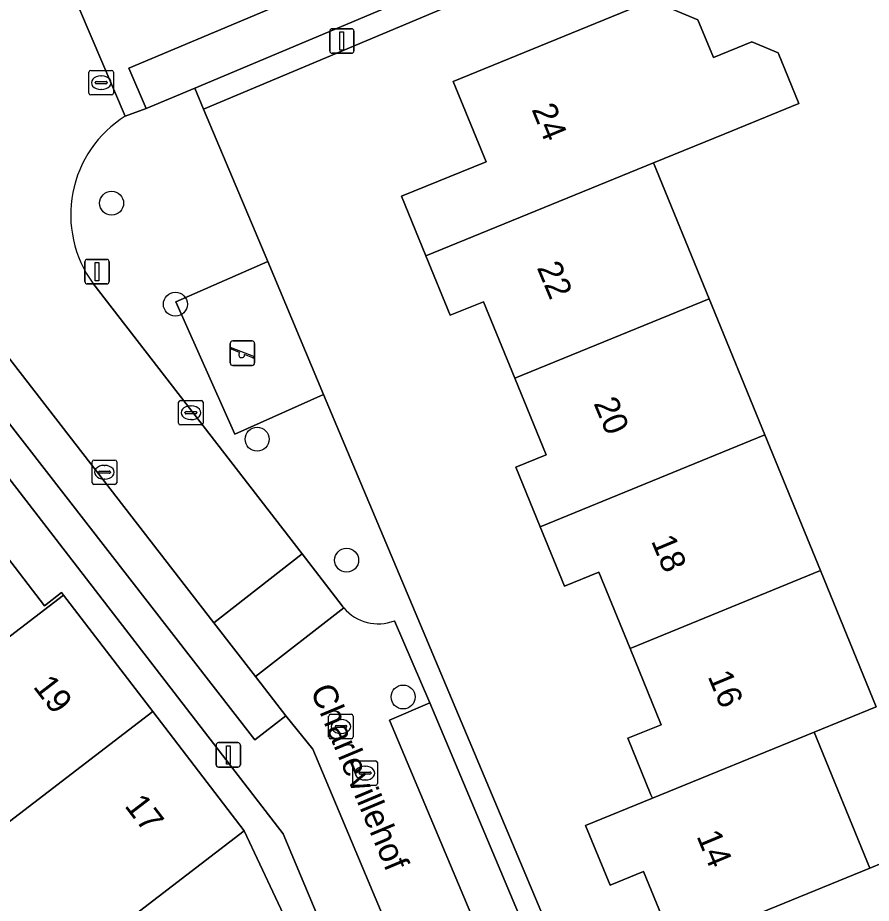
# Model space of a CAD drawing. Extents: x 157767 to 159172, y 387839 to 389425.
# Drawn here: x 158769.29 to 158804.12, y 388360.79 to 388396.94 of the extents above; entities that cross this region are included whole.
import ezdxf

# ---------------------------------------------------------------- set-up
doc = ezdxf.new("R2010")
doc.units = 0
for name, color, linetype in [('IMGEO_Boom', 7, 'Continuous'), ('IMGEO_Erf', 7, 'Continuous'), ('IMGEO_Kolk', 7, 'Continuous'), ('IMGEO_Lichtmast', 7, 'Continuous'), ('IMGEO_Openbare_ruimte_label', 7, 'Continuous'), ('IMGEO_Pand', 7, 'Continuous'), ('IMGEO_Pand_nummerreeks', 7, 'Continuous'), ('IMGEO_Parkeervlak_open', 7, 'Continuous'), ('IMGEO_Rijbaan_lokaal_open', 7, 'Continuous'), ('IMGEO_Rioolput', 7, 'Continuous'), ('IMGEO_Speelvoorziening', 7, 'Continuous'), ('IMGEO_Terreindeel_gesloten', 7, 'Continuous'), ('IMGEO_Voetpad_open', 7, 'Continuous')]:
    doc.layers.add(name, color=color, linetype=linetype)

msp = doc.modelspace()

# ---------------------------------------------------------------- linework, layer by layer
at = {"layer": 'IMGEO_Boom'}
for centre in [(158773.123, 388389.37), (158775.725, 388385.246), (158779.059, 388379.736), (158782.712, 388374.796), (158785.017, 388369.212)]:
    msp.add_circle(centre, 0.489, dxfattribs=at)
at = {"layer": 'IMGEO_Erf'}
for points in [[(158799.001, 388318.586), (158780.121, 388363.627), (158752.962, 388398.852), (158739.457, 388431.617), (158735.611, 388432.621)], [(158804.972, 388405.036), (158792.872, 388399.943), (158776.874, 388393.21), (158779.491, 388386.985), (158781.771, 388381.562), (158785.509, 388372.673), (158806.844, 388321.929)], [(158796.105, 388358.972), (158794.83, 388362.089), (158793.46, 388361.528), (158792.463, 388363.965), (158795.189, 388365.08), (158795.131, 388365.222), (158794.189, 388367.526), (158795.548, 388368.082), (158794.275, 388371.192), (158793.002, 388374.304), (158791.606, 388373.733), (158790.612, 388376.162), (158789.619, 388378.59), (158790.851, 388379.094), (158789.571, 388382.223), (158788.292, 388385.35), (158786.94, 388384.797), (158785.947, 388387.225), (158784.954, 388389.653), (158788.401, 388391.063), (158787.06, 388394.341), (158795.153, 388397.652), (158797.044, 388396.859), (158797.677, 388395.314), (158799.25, 388395.957), (158800.321, 388395.507), (158801.168, 388393.441), (158798.142, 388392.205), (158795.234, 388391.018), (158797.504, 388385.469), (158799.778, 388379.91), (158802.043, 388374.374), (158804.317, 388368.814), (158801.785, 388367.778), (158804.057, 388362.225), (158807.249, 388363.531)], [(158770.75, 388357.77), (158767.01, 388362.645), (158763.37, 388367.389), (158761.344, 388365.835), (158757.704, 388370.579), (158759.73, 388372.134), (158756.084, 388376.886), (158752.433, 388381.644), (158750.407, 388380.09), (158746.772, 388384.827), (158748.782, 388386.403), (158745.069, 388391.243), (158748.193, 388393.64), (158752.159, 388396.683), (158755.873, 388391.842), (158759.524, 388387.083), (158763.175, 388382.324), (158766.821, 388377.573), (158770.378, 388372.936), (158771.076, 388373.472), (158771.159, 388373.363), (158774.799, 388368.619), (158778.538, 388363.744), (158780.45, 388359.664)]]:
    msp.add_lwpolyline(points, dxfattribs=at)
at = {"layer": 'IMGEO_Kolk'}
for p, q in [((158772.197, 388393.868), (158772.197, 388394.72)), ((158772.272, 388394.794), (158773.124, 388394.794)), ((158772.685, 388394.574), (158772.71, 388394.574)), ((158773.198, 388394.72), (158773.198, 388393.868)), ((158772.456, 388394.288), (158772.456, 388394.3)), ((158772.894, 388394.251), (158772.496, 388394.251)), ((158772.499, 388394.337), (158772.897, 388394.337)), ((158772.94, 388394.3), (158772.94, 388394.288)), ((158773.124, 388393.794), (158772.272, 388393.794)), ((158772.708, 388394.014), (158772.683, 388394.014)), ((158775.858, 388380.392), (158775.858, 388381.244)), ((158775.933, 388381.318), (158776.785, 388381.318)), ((158776.346, 388381.098), (158776.371, 388381.098)), ((158776.859, 388381.244), (158776.859, 388380.392)), ((158776.117, 388380.812), (158776.117, 388380.824)), ((158776.555, 388380.775), (158776.157, 388380.775)), ((158776.16, 388380.861), (158776.558, 388380.861)), ((158776.601, 388380.824), (158776.601, 388380.812)), ((158776.369, 388380.538), (158776.344, 388380.538)), ((158776.785, 388380.318), (158775.933, 388380.318)), ((158772.329, 388377.961), (158772.329, 388378.813)), ((158772.404, 388378.887), (158773.256, 388378.887)), ((158772.817, 388378.667), (158772.842, 388378.667)), ((158773.33, 388378.813), (158773.33, 388377.961)), ((158772.588, 388378.381), (158772.588, 388378.393)), ((158773.026, 388378.344), (158772.628, 388378.344)), ((158772.631, 388378.43), (158773.029, 388378.43)), ((158773.072, 388378.393), (158773.072, 388378.381)), ((158773.256, 388377.887), (158772.404, 388377.887)), ((158772.84, 388378.107), (158772.815, 388378.107)), ((158781.979, 388367.581), (158781.979, 388368.433)), ((158782.054, 388368.507), (158782.906, 388368.507)), ((158782.98, 388368.433), (158782.98, 388367.581)), ((158782.467, 388368.287), (158782.492, 388368.287)), ((158782.238, 388368.001), (158782.238, 388368.013)), ((158782.676, 388367.964), (158782.278, 388367.964)), ((158782.281, 388368.05), (158782.679, 388368.05)), ((158782.49, 388367.727), (158782.465, 388367.727)), ((158782.722, 388368.013), (158782.722, 388368.001)), ((158782.906, 388367.507), (158782.054, 388367.507))]:
    msp.add_line(p, q, dxfattribs=at)
for points in [[(158772.197, 388393.868), (158772.197, 388394.72)], [(158772.272, 388394.794), (158773.124, 388394.794)], [(158773.198, 388394.72), (158773.198, 388393.868)], [(158773.124, 388393.794), (158772.272, 388393.794)], [(158775.858, 388380.392), (158775.858, 388381.244)], [(158775.933, 388381.318), (158776.785, 388381.318)], [(158776.859, 388381.244), (158776.859, 388380.392)], [(158776.785, 388380.318), (158775.933, 388380.318)], [(158772.329, 388377.961), (158772.329, 388378.813)], [(158772.404, 388378.887), (158773.256, 388378.887)], [(158773.33, 388378.813), (158773.33, 388377.961)], [(158773.256, 388377.887), (158772.404, 388377.887)], [(158781.979, 388367.581), (158781.979, 388368.433)], [(158782.054, 388368.507), (158782.906, 388368.507)], [(158782.98, 388368.433), (158782.98, 388367.581)], [(158782.906, 388367.507), (158782.054, 388367.507)]]:
    msp.add_lwpolyline(points, dxfattribs=at)
for centre, radius, start, end in [((158772.274, 388394.718), 0.0765, 91.552, 178.448), ((158772.274, 388394.718), 0.0765, 91.552, 178.448), ((158773.122, 388394.718), 0.0765, 1.552, 88.448), ((158773.122, 388394.718), 0.0765, 1.552, 88.448), ((158772.496, 388394.297), 0.0403, 85.8775, 175.7526), ((158772.493, 388394.287), 0.0366, 178.938, 274.7102), ((158772.897, 388394.294), 0.043, 264.8664, 352.4533), ((158772.901, 388394.299), 0.0386, 1.7309, 96.639), ((158772.274, 388393.87), 0.0765, 181.552, 268.448), ((158772.274, 388393.87), 0.0765, 181.552, 268.448), ((158773.122, 388393.87), 0.0765, 271.552, 358.448), ((158773.122, 388393.87), 0.0765, 271.552, 358.448), ((158775.935, 388381.242), 0.0765, 91.552, 178.448), ((158775.935, 388381.242), 0.0765, 91.552, 178.448), ((158776.783, 388381.242), 0.0765, 1.552, 88.448), ((158776.783, 388381.242), 0.0765, 1.552, 88.448), ((158776.157, 388380.821), 0.0403, 85.8775, 175.7526), ((158776.154, 388380.811), 0.0366, 178.938, 274.7102), ((158776.558, 388380.818), 0.043, 264.8664, 352.4533), ((158776.562, 388380.823), 0.0386, 1.7309, 96.639), ((158775.935, 388380.394), 0.0765, 181.552, 268.448), ((158775.935, 388380.394), 0.0765, 181.552, 268.448), ((158776.783, 388380.394), 0.0765, 271.552, 358.448), ((158776.783, 388380.394), 0.0765, 271.552, 358.448), ((158772.406, 388378.811), 0.0765, 91.552, 178.448), ((158772.406, 388378.811), 0.0765, 91.552, 178.448), ((158773.254, 388378.811), 0.0765, 1.552, 88.448), ((158773.254, 388378.811), 0.0765, 1.552, 88.448), ((158772.628, 388378.39), 0.0403, 85.8775, 175.7526), ((158772.625, 388378.38), 0.0366, 178.938, 274.7102), ((158773.029, 388378.387), 0.043, 264.8664, 352.4533), ((158773.033, 388378.392), 0.0386, 1.7309, 96.639), ((158772.406, 388377.963), 0.0765, 181.552, 268.448), ((158772.406, 388377.963), 0.0765, 181.552, 268.448), ((158773.254, 388377.963), 0.0765, 271.552, 358.448), ((158773.254, 388377.963), 0.0765, 271.552, 358.448), ((158782.056, 388368.431), 0.0765, 91.552, 178.448), ((158782.056, 388368.431), 0.0765, 91.552, 178.448), ((158782.904, 388368.431), 0.0765, 1.552, 88.448), ((158782.904, 388368.431), 0.0765, 1.552, 88.448), ((158782.278, 388368.01), 0.0403, 85.8775, 175.7526), ((158782.275, 388368), 0.0366, 178.938, 274.7102), ((158782.679, 388368.007), 0.043, 264.8664, 352.4533), ((158782.683, 388368.012), 0.0386, 1.7309, 96.639), ((158782.056, 388367.583), 0.0765, 181.552, 268.448), ((158782.056, 388367.583), 0.0765, 181.552, 268.448), ((158782.904, 388367.583), 0.0765, 271.552, 358.448), ((158782.904, 388367.583), 0.0765, 271.552, 358.448)]:
    msp.add_arc(centre, radius, start, end, dxfattribs=at)
for centre, major_axis, ratio, start_param, end_param in [((158772.684, 388394.294), (-0.387, 0.002), 0.722429, 4.712389, 7.853982), ((158772.709, 388394.294), (-0.39, 0.002), 0.717154, 1.570796, 4.712389), ((158776.345, 388380.818), (-0.387, 0.002), 0.722429, 4.712389, 7.853982), ((158776.37, 388380.818), (-0.39, 0.002), 0.717154, 1.570796, 4.712389), ((158772.816, 388378.387), (-0.387, 0.002), 0.722429, 4.712389, 7.853982), ((158772.841, 388378.387), (-0.39, 0.002), 0.717154, 1.570796, 4.712389), ((158782.466, 388368.007), (-0.387, 0.002), 0.722429, 4.712389, 7.853982), ((158782.491, 388368.007), (-0.39, 0.002), 0.717154, 1.570796, 4.712389)]:
    msp.add_ellipse(centre, major_axis=major_axis, ratio=ratio, start_param=start_param, end_param=end_param, dxfattribs=at)
at = {"layer": 'IMGEO_Lichtmast'}
for p, q in [((158782.02, 388395.596), (158782.02, 388396.396)), ((158782.02, 388396.396), (158782.02, 388395.596)), ((158782.12, 388396.496), (158782.91, 388396.496)), ((158782.91, 388396.496), (158782.12, 388396.496)), ((158783.01, 388396.396), (158783.01, 388395.596)), ((158783.01, 388395.596), (158783.01, 388396.396)), ((158782.91, 388395.496), (158782.12, 388395.496)), ((158782.12, 388395.496), (158782.91, 388395.496)), ((158772.031, 388386.178), (158772.031, 388386.978)), ((158772.031, 388386.978), (158772.031, 388386.178)), ((158772.131, 388387.078), (158772.921, 388387.078)), ((158772.921, 388387.078), (158772.131, 388387.078)), ((158773.021, 388386.978), (158773.021, 388386.178)), ((158773.021, 388386.178), (158773.021, 388386.978)), ((158772.921, 388386.078), (158772.131, 388386.078)), ((158772.131, 388386.078), (158772.921, 388386.078)), ((158777.486, 388367.348), (158778.276, 388367.348)), ((158778.276, 388367.348), (158777.486, 388367.348)), ((158777.386, 388366.448), (158777.386, 388367.248)), ((158777.386, 388367.248), (158777.386, 388366.448)), ((158778.376, 388367.248), (158778.376, 388366.448)), ((158778.376, 388366.448), (158778.376, 388367.248)), ((158778.276, 388366.348), (158777.486, 388366.348)), ((158777.486, 388366.348), (158778.276, 388366.348))]:
    msp.add_line(p, q, dxfattribs=at)
for points in [[(158782.44, 388396.371), (158782.59, 388396.371), (158782.59, 388395.621), (158782.44, 388395.621), (158782.44, 388396.371)], [(158772.451, 388386.953), (158772.601, 388386.953), (158772.601, 388386.203), (158772.451, 388386.203), (158772.451, 388386.953)], [(158777.806, 388367.223), (158777.956, 388367.223), (158777.956, 388366.473), (158777.806, 388366.473), (158777.806, 388367.223)]]:
    msp.add_lwpolyline(points, dxfattribs=at)
for centre, start, end in [((158782.12, 388396.396), 90, 180), ((158782.12, 388396.396), 90, 180), ((158782.91, 388396.396), 0, 90), ((158782.91, 388396.396), 360, 90), ((158782.12, 388395.596), 180, 270), ((158782.12, 388395.596), 180, 270), ((158782.91, 388395.596), 270, 0), ((158782.91, 388395.596), 270, 0), ((158772.131, 388386.978), 90, 180), ((158772.131, 388386.978), 90, 180), ((158772.921, 388386.978), 0, 90), ((158772.921, 388386.978), 360, 90), ((158772.131, 388386.178), 180, 270), ((158772.131, 388386.178), 180, 270), ((158772.921, 388386.178), 270, 0), ((158772.921, 388386.178), 270, 0), ((158777.486, 388367.248), 90, 180), ((158777.486, 388367.248), 90, 180), ((158778.276, 388367.248), 0, 90), ((158778.276, 388367.248), 360, 90), ((158777.486, 388366.448), 180, 270), ((158777.486, 388366.448), 180, 270), ((158778.276, 388366.448), 270, 0), ((158778.276, 388366.448), 270, 0)]:
    msp.add_arc(centre, 0.1, start, end, dxfattribs=at)
at = {"layer": 'IMGEO_Pand'}
for points in [[(158795.234, 388391.018), (158798.142, 388392.205), (158801.168, 388393.441), (158800.321, 388395.507), (158799.25, 388395.957), (158797.677, 388395.314), (158797.044, 388396.859), (158795.153, 388397.652), (158787.06, 388394.341), (158788.401, 388391.063), (158784.954, 388389.653), (158785.947, 388387.225)], [(158797.504, 388385.469), (158795.234, 388391.018), (158785.947, 388387.225), (158786.94, 388384.797), (158788.292, 388385.35), (158789.571, 388382.223)], [(158790.612, 388376.162), (158799.778, 388379.91), (158797.504, 388385.469), (158789.571, 388382.223), (158790.851, 388379.094), (158789.619, 388378.59)], [(158790.612, 388376.162), (158791.606, 388373.733), (158793.002, 388374.304), (158794.275, 388371.192), (158802.043, 388374.374), (158799.778, 388379.91)], [(158763.37, 388367.389), (158771.159, 388373.363), (158771.076, 388373.472), (158770.378, 388372.936), (158766.821, 388377.573), (158759.73, 388372.134), (158757.704, 388370.579), (158761.344, 388365.835)], [(158802.043, 388374.374), (158794.275, 388371.192), (158795.548, 388368.082), (158794.189, 388367.526), (158795.131, 388365.222), (158795.189, 388365.08), (158801.785, 388367.778), (158804.317, 388368.814)], [(158763.37, 388367.389), (158767.01, 388362.645), (158774.799, 388368.619), (158771.159, 388373.363)], [(158774.799, 388368.619), (158767.01, 388362.645), (158770.75, 388357.77), (158778.538, 388363.744)], [(158801.785, 388367.778), (158795.189, 388365.08), (158792.463, 388363.965), (158793.46, 388361.528), (158794.83, 388362.089), (158796.105, 388358.972), (158804.057, 388362.225)], [(158773.824, 388350.25), (158782.817, 388354.029), (158780.45, 388359.664), (158778.538, 388363.744), (158770.75, 388357.77), (158771.529, 388355.915)], [(158809.513, 388357.995), (158807.249, 388363.531), (158804.057, 388362.225), (158796.105, 388358.972), (158797.381, 388355.854), (158796.14, 388355.346), (158797.128, 388352.931), (158806.321, 388356.69)]]:
    msp.add_lwpolyline(points, close=True, dxfattribs=at)
at = {"layer": 'IMGEO_Parkeervlak_open'}
for points in [[(158789.937, 388401.669), (158773.832, 388394.89), (158774.535, 388393.239), (158776.512, 388394.071), (158804.565, 388405.879), (158803.863, 388407.53), (158792.5, 388402.747)], [(158780.229, 388368.44), (158778.99, 388370.042), (158777.29, 388372.242), (158755.572, 388400.335), (158755.098, 388400.032), (158754.157, 388399.431), (158778.964, 388367.459)], [(158794.788, 388345.194), (158795.907, 388345.665), (158786.102, 388368.973), (158784.463, 388368.266), (158794.246, 388345.012)]]:
    msp.add_lwpolyline(points, close=True, dxfattribs=at)
at = {"layer": 'IMGEO_Rijbaan_lokaal_open'}
for points in [[(158820.434, 388414.394), (158818.793, 388418.25), (158804.436, 388412.15), (158790.924, 388406.545), (158792.5, 388402.747), (158803.863, 388407.53), (158804.565, 388405.879), (158776.512, 388394.071), (158776.874, 388393.21), (158792.872, 388399.943), (158804.972, 388405.036), (158813.094, 388408.322), (158823.557, 388412.797), (158830.813, 388415.816), (158838.652, 388419.211), (158834.798, 388425.051), (158821.241, 388419.29), (158822.881, 388415.436), (158833.938, 388420.141), (158834.644, 388418.481), (158812.739, 388409.159), (158812.033, 388410.819)], [(158789.937, 388401.669), (158788.356, 388405.479), (158771.339, 388398.42), (158773.678, 388392.929), (158774.535, 388393.239), (158773.832, 388394.89)], [(158782.595, 388372.852), (158782.563, 388372.892), (158782.532, 388372.932), (158780.894, 388375.052), (158777.29, 388372.242), (158778.99, 388370.042)]]:
    msp.add_lwpolyline(points, close=True, dxfattribs=at)
for points in [[(158763.421, 388399.131), (158762.631, 388400.354), (158761.168, 388399.409), (158754.405, 388409.873), (158755.913, 388410.749), (158755.83, 388410.906), (158751.375, 388409.071), (158755.098, 388400.032), (158755.572, 388400.335), (158777.29, 388372.242), (158780.894, 388375.052), (158772.353, 388386.106)], [(158773.678, 388392.929), (158771.339, 388398.42)], [(158782.595, 388372.852), (158778.99, 388370.042), (158780.229, 388368.44), (158781.337, 388367.079), (158788.572, 388349.851), (158787.487, 388349.416), (158791.263, 388340.314), (158792.841, 388340.932), (158795.414, 388334.808), (158798.555, 388336.128), (158794.788, 388345.194), (158794.246, 388345.012), (158784.463, 388368.266), (158786.102, 388368.973), (158784.665, 388372.326)]]:
    msp.add_lwpolyline(points, dxfattribs=at)
for centre, radius, start, end in [((158776.231, 388388.893), 4.776, 122.3198, 215.7006), ((158783.992, 388374.016), 1.818, 219.7808, 291.7042)]:
    msp.add_arc(centre, radius, start, end, dxfattribs=at)
at = {"layer": 'IMGEO_Rioolput'}
for p, q in [((158782.964, 388365.679), (158782.964, 388366.531)), ((158783.039, 388366.605), (158783.891, 388366.605)), ((158783.452, 388366.385), (158783.477, 388366.385)), ((158783.965, 388366.531), (158783.965, 388365.679)), ((158783.223, 388366.099), (158783.223, 388366.111)), ((158783.661, 388366.062), (158783.263, 388366.062)), ((158783.266, 388366.148), (158783.664, 388366.148)), ((158783.707, 388366.111), (158783.707, 388366.099)), ((158783.891, 388365.605), (158783.039, 388365.605)), ((158783.475, 388365.825), (158783.45, 388365.825))]:
    msp.add_line(p, q, dxfattribs=at)
for points in [[(158782.964, 388365.679), (158782.964, 388366.531)], [(158783.039, 388366.605), (158783.891, 388366.605)], [(158783.965, 388366.531), (158783.965, 388365.679)], [(158783.891, 388365.605), (158783.039, 388365.605)]]:
    msp.add_lwpolyline(points, dxfattribs=at)
for centre, radius, start, end in [((158783.041, 388366.529), 0.0765, 91.552, 178.448), ((158783.041, 388366.529), 0.0765, 91.552, 178.448), ((158783.889, 388366.529), 0.0765, 1.552, 88.448), ((158783.889, 388366.529), 0.0765, 1.552, 88.448), ((158783.263, 388366.108), 0.0403, 85.8775, 175.7526), ((158783.26, 388366.098), 0.0366, 178.938, 274.7102), ((158783.664, 388366.105), 0.043, 264.8664, 352.4533), ((158783.668, 388366.11), 0.0386, 1.7309, 96.639), ((158783.041, 388365.681), 0.0765, 181.552, 268.448), ((158783.041, 388365.681), 0.0765, 181.552, 268.448), ((158783.889, 388365.681), 0.0765, 271.552, 358.448), ((158783.889, 388365.681), 0.0765, 271.552, 358.448)]:
    msp.add_arc(centre, radius, start, end, dxfattribs=at)
for centre, major_axis, ratio, start_param, end_param in [((158783.451, 388366.105), (-0.387, 0.002), 0.722429, 4.712389, 7.853982), ((158783.476, 388366.105), (-0.39, 0.002), 0.717154, 1.570796, 4.712389)]:
    msp.add_ellipse(centre, major_axis=major_axis, ratio=ratio, start_param=start_param, end_param=end_param, dxfattribs=at)
at = {"layer": 'IMGEO_Speelvoorziening'}
for p, q in [((158777.964, 388382.848), (158777.964, 388383.648)), ((158777.964, 388383.648), (158777.964, 388382.848)), ((158778.064, 388383.748), (158778.854, 388383.748)), ((158778.854, 388383.748), (158778.064, 388383.748)), ((158778.954, 388383.648), (158778.954, 388382.848)), ((158778.954, 388382.848), (158778.954, 388383.648)), ((158778.347, 388383.276), (158778.008, 388383.413)), ((158778.033, 388383.473), (158778.909, 388383.12)), ((158778.885, 388383.06), (158778.545, 388383.197)), ((158778.854, 388382.748), (158778.064, 388382.748)), ((158778.064, 388382.748), (158778.854, 388382.748))]:
    msp.add_line(p, q, dxfattribs=at)
for centre, radius, start, end in [((158778.064, 388383.648), 0.1, 90, 180), ((158778.064, 388383.648), 0.1, 90, 180), ((158778.854, 388383.648), 0.1, 0, 90), ((158778.854, 388383.648), 0.1, 360, 90), ((158778.021, 388383.443), 0.0327, 68.078, 248.078), ((158778.426, 388383.186), 0.12, 130.9928, 5.1632), ((158778.897, 388383.09), 0.0327, 248.078, 68.078), ((158778.064, 388382.848), 0.1, 180, 270), ((158778.064, 388382.848), 0.1, 180, 270), ((158778.854, 388382.848), 0.1, 270, 0), ((158778.854, 388382.848), 0.1, 270, 0)]:
    msp.add_arc(centre, radius, start, end, dxfattribs=at)
at = {"layer": 'IMGEO_Terreindeel_gesloten'}
msp.add_lwpolyline([(158779.491, 388386.985), (158775.744, 388385.347), (158778.144, 388379.942), (158781.771, 388381.562)], close=True, dxfattribs=at)
at = {"layer": 'IMGEO_Voetpad_open'}
msp.add_lwpolyline([(158781.337, 388367.079), (158780.229, 388368.44), (158778.964, 388367.459), (158754.157, 388399.431), (158755.098, 388400.032), (158751.375, 388409.071), (158750.127, 388408.557), (158748.836, 388411.691), (158750.084, 388412.205), (158745.844, 388422.499), (158744.718, 388422.094), (158739.603, 388434.265), (158735.611, 388432.621), (158739.457, 388431.617), (158752.962, 388398.852), (158780.121, 388363.627), (158799.001, 388318.586), (158801.733, 388319.769), (158800.511, 388322.678), (158798.951, 388322.019), (158791.263, 388340.314), (158787.487, 388349.416), (158788.572, 388349.851)], close=True, dxfattribs=at)
for points in [[(158785.509, 388372.673), (158781.771, 388381.562), (158778.144, 388379.942), (158775.744, 388385.347), (158779.491, 388386.985), (158776.874, 388393.21), (158776.512, 388394.071), (158774.535, 388393.239), (158773.678, 388392.929)], [(158772.353, 388386.106), (158780.894, 388375.052), (158782.532, 388372.932), (158782.563, 388372.892), (158782.595, 388372.852)], [(158784.665, 388372.326), (158786.102, 388368.973), (158795.907, 388345.665), (158794.788, 388345.194), (158798.555, 388336.128), (158799.618, 388333.569), (158801.373, 388329.344), (158802.509, 388329.778), (158805.996, 388321.57), (158806.844, 388321.929), (158785.509, 388372.673)]]:
    msp.add_lwpolyline(points, dxfattribs=at)
for centre, radius, start, end in [((158776.231, 388388.893), 4.776, 122.3198, 215.7006), ((158783.992, 388374.016), 1.818, 219.7808, 291.7042)]:
    msp.add_arc(centre, radius, start, end, dxfattribs=at)

# ---------------------------------------------------------------- texts
at = {"layer": 'IMGEO_Openbare_ruimte_label'}
msp.add_text('Charlevillehof', height=1, rotation=292.7697, dxfattribs=at).set_placement((158781.218, 388369.495))
at = {"layer": 'IMGEO_Pand_nummerreeks'}
for s, rotation, p in [('24', 292.249, (158790.248, 388393.206)), ('22', 292.6733, (158790.461, 388386.746)), ('20', 292.6733, (158792.776, 388381.205)), ('18', 292.6733, (158795.123, 388375.586)), ('16', 292.6717, (158797.433, 388370.054)), ('19', 307.4905, (158769.891, 388369.627)), ('17', 307.4905, (158773.622, 388364.763)), ('14', 292.5858, (158796.976, 388363.534))]:
    msp.add_text(s, height=1, rotation=rotation, dxfattribs=at).set_placement(p)

doc.saveas('drawing.dxf')
